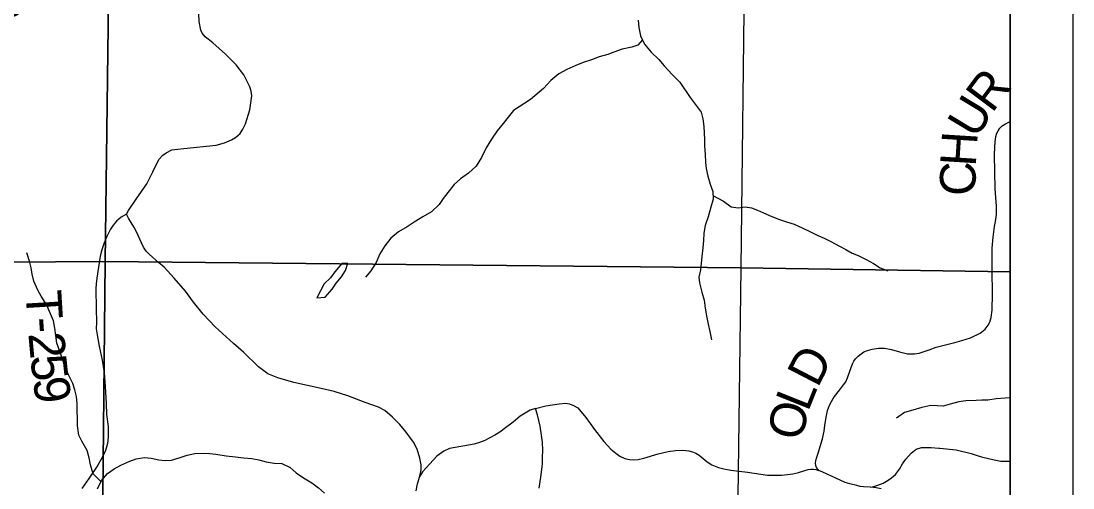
# Model space of a CAD drawing. Extents: x 0 to 34, y -8.9 to 22.
# Drawn here: x 28.944 to 30.617, y 18.385 to 19.129 of the extents above; entities that cross this region are included whole.
import ezdxf

# ---------------------------------------------------------------- set-up
doc = ezdxf.new("R2010")
doc.units = 0
for name, color, linetype in [('GM_X_Corporation', 7, 'Continuous'), ('GM_X_County_Road', 7, 'Continuous'), ('GM_X_Major_River_Text', 7, 'Continuous'), ('GM_X_Minor_Lake', 7, 'Continuous'), ('GM_X_Minor_River', 7, 'Continuous'), ('GM_X_Township_Road', 7, 'Continuous'), ('GM_X_Township_Road_Text', 7, 'Continuous'), ('SH_Data', 7, 'Continuous')]:
    doc.layers.add(name, color=color, linetype=linetype)

msp = doc.modelspace()

# ---------------------------------------------------------------- linework, layer by layer
at = {"layer": 'GM_X_Corporation'}
msp.add_lwpolyline([(28.3182, 16.8002), (29.5528, 16.7835), (30.4571, 16.7673), (30.5167, 16.7663), (30.5167, 21.4), (23.7167, 21.4)], dxfattribs=at)
for points in [[(30.5167, 16.7663), (30.5167, 21.4), (28.2203, 21.4), (28.2198, 21.3092), (28.2124, 18.7899), (28.2124, 18.7889), (28.2011, 18.1006), (28.201, 18.0921), (28.1882, 17.3108), (28.1928, 16.8054), (28.3182, 16.8002), (29.5528, 16.7835), (30.4571, 16.7673)], [(29.0905, 19.7446), (29.0775, 18.7458), (28.2083, 18.7401), (28.2115, 19.3056), (28.2135, 19.7543)], [(30.1002, 19.7336), (30.0887, 18.7357), (29.0775, 18.7458), (29.0905, 19.7446)], [(30.5167, 18.7296), (30.5167, 19.729), (30.1002, 19.7336), (30.0887, 18.7357)], [(29.0775, 18.7458), (29.0677, 17.7366), (28.2008, 17.7487), (28.2049, 18.3054), (28.2083, 18.7401)], [(30.0887, 18.7357), (30.0751, 17.7225), (29.0677, 17.7366), (29.0775, 18.7458)], [(30.5167, 17.7179), (30.5167, 18.7296), (30.0887, 18.7357), (30.0751, 17.7225)]]:
    msp.add_lwpolyline(points, close=True, dxfattribs=at)
at = {"layer": 'GM_X_County_Road'}
msp.add_lwpolyline([(29.768, 18.3849), (29.7704, 18.4027), (29.7728, 18.4234), (29.7733, 18.4343), (29.7734, 18.4451), (29.773, 18.4581), (29.7715, 18.4697), (29.7693, 18.4837), (29.7653, 18.5021), (29.7618, 18.5117), (29.7533, 18.5092), (29.7376, 18.4995), (29.7262, 18.4903), (29.7142, 18.4813), (29.7052, 18.4744), (29.6971, 18.4693), (29.6816, 18.4609), (29.6729, 18.4577), (29.6643, 18.4551), (29.625, 18.4481), (29.616, 18.4442), (29.6049, 18.4362), (29.594, 18.424), (29.5824, 18.411), (29.5779, 18.4041), (29.5802, 18.4142), (29.5802, 18.4221), (29.5779, 18.4331), (29.5738, 18.447), (29.568, 18.4586), (29.5562, 18.4744), (29.5464, 18.4867), (29.5343, 18.4982), (29.5225, 18.5086), (29.5121, 18.5139), (29.4912, 18.5215), (29.4636, 18.5321), (29.442, 18.5388), (29.4212, 18.5438), (29.3777, 18.5535), (29.352, 18.5608), (29.3362, 18.5672), (29.3214, 18.578), (29.2976, 18.6014), (29.2818, 18.6156), (29.2527, 18.642), (29.2332, 18.6621), (29.2181, 18.6814), (29.2052, 18.6985), (29.1874, 18.7193), (29.1715, 18.7368), (29.1622, 18.7445), (29.1528, 18.7528), (29.1476, 18.7575), (29.1427, 18.7622), (29.1384, 18.7687), (29.1355, 18.7754), (29.13, 18.7873), (29.1242, 18.7994), (29.1179, 18.8094), (29.1147, 18.8149), (29.1113, 18.8214), (29.1148, 18.8272), (29.1267, 18.845), (29.1439, 18.8697), (29.1536, 18.8888), (29.1583, 18.8987), (29.1635, 18.9087), (29.1694, 18.9151), (29.1745, 18.9189), (29.1837, 18.9234), (29.2029, 18.9257), (29.2542, 18.9309), (29.2674, 18.9345), (29.2785, 18.9394), (29.2848, 18.9431), (29.2923, 18.9497), (29.2967, 18.9564), (29.3009, 18.9651), (29.3074, 18.9874), (29.3108, 19.0096), (29.3096, 19.0169), (29.3074, 19.0241), (29.2983, 19.0432), (29.286, 19.0587), (29.2689, 19.0758), (29.2486, 19.0937), (29.2368, 19.1036), (29.2316, 19.1091), (29.2296, 19.1138), (29.2269, 19.1279), (29.2252, 19.1656)], dxfattribs=at)
at = {"layer": 'GM_X_Minor_Lake'}
for points in [[(29.4143, 18.688), (29.4272, 18.6893), (29.4388, 18.7016), (29.4451, 18.7115), (29.4533, 18.7215), (29.4596, 18.7315), (29.4637, 18.7433), (29.4567, 18.7429)], [(29.4567, 18.7429), (29.4542, 18.7428), (29.443, 18.7297), (29.4359, 18.7198), (29.4258, 18.7101), (29.4143, 18.688)]]:
    msp.add_lwpolyline(points, dxfattribs=at)
at = {"layer": 'GM_X_Minor_River'}
for points in [[(29.9253, 19.1302), (29.9261, 19.1181), (29.9288, 19.1049), (29.9354, 19.092), (29.9457, 19.0792), (29.9582, 19.0671), (29.9666, 19.0573), (29.9792, 19.0437), (29.9914, 19.0313), (30.0077, 19.0069)], [(29.9321, 19.0984), (29.9248, 19.09), (29.915, 19.0869), (29.8998, 19.0838), (29.8866, 19.0792), (29.8768, 19.0753), (29.8632, 19.0715), (29.8508, 19.0668), (29.8375, 19.0626), (29.8262, 19.0576), (29.8119, 19.0514), (29.7991, 19.0445), (29.7863, 19.0342), (29.7746, 19.0212), (29.7542, 19.0035)], [(30.0077, 19.0069), (30.0254, 18.9833), (30.0282, 18.9727), (30.0295, 18.9609), (30.03, 18.9507), (30.0306, 18.9397), (30.0307, 18.9298), (30.0316, 18.9162), (30.0322, 18.9033), (30.0331, 18.8938), (30.0359, 18.8817), (30.0398, 18.8688), (30.0438, 18.8571), (30.0443, 18.8449), (30.0407, 18.8324), (30.0367, 18.8171), (30.032, 18.8034), (30.0299, 18.7908), (30.0289, 18.7794), (30.0283, 18.7676), (30.0266, 18.7536), (30.0256, 18.7429), (30.0242, 18.7327), (30.0217, 18.7212), (30.0226, 18.7118), (30.0265, 18.697), (30.0301, 18.6841), (30.0318, 18.6716), (30.0339, 18.6595), (30.0367, 18.6462), (30.0391, 18.6345), (30.0416, 18.6212)], [(29.7542, 19.0035), (29.7272, 18.9863), (29.7186, 18.9755), (29.7104, 18.9656), (29.7011, 18.9537), (29.6917, 18.9406), (29.6836, 18.9269), (29.6758, 18.9112), (29.6676, 18.8978), (29.6556, 18.8866), (29.6429, 18.8774), (29.6324, 18.8685), (29.6227, 18.8558), (29.6152, 18.8462), (29.6085, 18.8367), (29.5965, 18.8251), (29.583, 18.817), (29.569, 18.8084), (29.5577, 18.8011), (29.5438, 18.7929), (29.5318, 18.7829), (29.5225, 18.7706), (29.5143, 18.758), (29.5088, 18.7442), (29.5002, 18.7312), (29.4916, 18.7212)], [(30.0441, 18.8509), (30.0607, 18.8421), (30.0733, 18.8328), (30.084, 18.8314), (30.0953, 18.8327), (30.1056, 18.8313), (30.1151, 18.8276), (30.1247, 18.8236), (30.138, 18.8173), (30.1499, 18.8129), (30.1613, 18.8092), (30.1731, 18.8052), (30.1861, 18.7997), (30.1983, 18.7937), (30.2109, 18.7871), (30.2208, 18.783), (30.2315, 18.7778), (30.2456, 18.7704), (30.2552, 18.7652), (30.2655, 18.7593), (30.2751, 18.7552), (30.288, 18.7493), (30.2995, 18.7426), (30.3102, 18.7359), (30.3224, 18.7312)], [(29.0709, 18.3955), (29.0587, 18.4081), (29.0543, 18.4221), (29.0519, 18.4334), (29.0487, 18.4452), (29.0405, 18.4599), (29.0359, 18.4697), (29.0338, 18.4841), (29.0333, 18.5198), (29.032, 18.5311), (29.0292, 18.5417), (29.0261, 18.5516), (29.0194, 18.5655), (29.0144, 18.5757), (29.0096, 18.5908), (29.0057, 18.6026), (29.0009, 18.6158), (28.9989, 18.6283), (28.9976, 18.64), (28.9952, 18.6514), (28.9889, 18.6665), (28.9846, 18.6763), (28.976, 18.6906), (28.9706, 18.7004), (28.964, 18.7144), (28.9615, 18.7258), (28.9599, 18.736), (28.9571, 18.7466), (28.9531, 18.7598)], [(30.5167, 18.5289), (30.5087, 18.5285), (30.4943, 18.5272), (30.4815, 18.5251), (30.472, 18.525), (30.4625, 18.5245), (30.4462, 18.5243), (30.4352, 18.5226), (30.4216, 18.5186), (30.4102, 18.5158), (30.4008, 18.5161), (30.3905, 18.5167), (30.3761, 18.5135), (30.3621, 18.5095), (30.3485, 18.5056), (30.3361, 18.4963)], [(29.0654, 18.3842), (29.0717, 18.3972), (29.0811, 18.4087), (29.092, 18.4157), (29.1025, 18.4215), (29.1168, 18.4282), (29.1267, 18.4317), (29.1403, 18.4338), (29.1509, 18.4328), (29.1631, 18.4303), (29.173, 18.4293), (29.1832, 18.4298), (29.1953, 18.4334), (29.2082, 18.4377), (29.2199, 18.4405), (29.2335, 18.4411), (29.2442, 18.4405), (29.2537, 18.4395), (29.27, 18.4366), (29.2848, 18.4349), (29.2974, 18.4336), (29.311, 18.4326), (29.3221, 18.4301), (29.3335, 18.4268), (29.3464, 18.4251), (29.3586, 18.4245), (29.3719, 18.4178), (29.3815, 18.4096), (29.393, 18.4014), (29.4064, 18.3936), (29.4167, 18.3857), (29.4263, 18.3771)]]:
    msp.add_lwpolyline(points, dxfattribs=at)
at = {"layer": 'GM_X_Township_Road'}
for points in [[(30.2125, 18.4135), (30.209, 18.4179), (30.2076, 18.4211), (30.2073, 18.425), (30.2077, 18.4292), (30.2095, 18.4344), (30.2116, 18.4406), (30.2181, 18.4639), (30.2208, 18.4759), (30.2223, 18.4849), (30.2243, 18.4979), (30.2253, 18.5037), (30.2264, 18.5085), (30.2279, 18.513), (30.2307, 18.5196), (30.2346, 18.5268), (30.2376, 18.531), (30.2453, 18.5413), (30.2519, 18.5497), (30.2552, 18.5545), (30.2581, 18.561), (30.2618, 18.5713), (30.2661, 18.5829), (30.2683, 18.5873), (30.271, 18.591), (30.2749, 18.5951), (30.2799, 18.5991), (30.2842, 18.6019), (30.29, 18.6044), (30.2976, 18.6065), (30.3076, 18.6079), (30.3169, 18.6077), (30.3279, 18.6056), (30.3409, 18.6023), (30.3492, 18.6), (30.3534, 18.5992), (30.359, 18.5987), (30.3649, 18.5988), (30.372, 18.6), (30.3878, 18.6054), (30.3992, 18.6093), (30.414, 18.6132), (30.4286, 18.617), (30.4402, 18.6199), (30.4538, 18.6244), (30.4691, 18.6318), (30.4772, 18.6381), (30.4817, 18.6443), (30.4843, 18.6495), (30.4867, 18.6569), (30.4881, 18.6685), (30.4887, 18.6942), (30.4884, 18.7317), (30.4883, 18.7448), (30.4884, 18.767), (30.4897, 18.7846), (30.4921, 18.8016), (30.4935, 18.8098), (30.4949, 18.8205), (30.4951, 18.8339), (30.4927, 18.8615), (30.4921, 18.9156), (30.4923, 18.9277), (30.493, 18.936), (30.4941, 18.9449), (30.4956, 18.95), (30.4975, 18.9539), (30.5005, 18.9579), (30.5042, 18.9617), (30.5095, 18.9651), (30.5167, 18.9685)], [(29.1113, 18.8214), (29.1028, 18.8166), (29.0955, 18.8102), (29.0903, 18.8036), (29.0862, 18.7976), (29.08, 18.7855), (29.076, 18.7755), (29.0724, 18.7643), (29.0696, 18.7544), (29.0645, 18.7196), (29.0631, 18.7103), (29.0629, 18.7025), (29.0635, 18.6703), (29.0638, 18.6492), (29.0635, 18.6387), (29.0647, 18.629), (29.0681, 18.611), (29.0726, 18.5891), (29.0758, 18.5687), (29.0774, 18.547), (29.0789, 18.5201), (29.0799, 18.5025), (29.0821, 18.4834), (29.0823, 18.4663), (29.0812, 18.4562), (29.0783, 18.4451), (29.0734, 18.4352), (29.0657, 18.4219), (29.0514, 18.4006), (29.0404, 18.3848)], [(29.7618, 18.5117), (29.7783, 18.5162), (29.7996, 18.5195), (29.8099, 18.5203), (29.8161, 18.5195), (29.8225, 18.5169), (29.829, 18.513), (29.8418, 18.4978), (29.856, 18.4785), (29.8708, 18.4592), (29.8817, 18.4472), (29.8898, 18.4406), (29.8961, 18.4363), (29.9038, 18.4324), (29.9115, 18.4307), (29.9175, 18.4301), (29.9252, 18.4307), (29.9342, 18.4328), (29.957, 18.4398), (29.9729, 18.4436), (29.9848, 18.4452), (29.996, 18.4454), (30.0058, 18.4446), (30.0114, 18.4431), (30.0167, 18.4409), (30.022, 18.4376), (30.0352, 18.4272), (30.0421, 18.4223), (30.053, 18.4178), (30.0613, 18.4157), (30.0725, 18.4137), (30.0991, 18.4104), (30.1307, 18.4059), (30.153, 18.4059), (30.1629, 18.4069), (30.1714, 18.4081), (30.18, 18.4099), (30.1887, 18.4128), (30.1958, 18.4147), (30.2, 18.4154), (30.2038, 18.4156), (30.2075, 18.415), (30.2125, 18.4135)], [(30.2942, 18.3869), (30.2999, 18.388), (30.3064, 18.3897), (30.3147, 18.3933), (30.3228, 18.3979), (30.3283, 18.4015), (30.3343, 18.4071), (30.341, 18.4154), (30.3454, 18.4238), (30.3511, 18.4314), (30.3591, 18.4409), (30.3673, 18.447), (30.3758, 18.4498), (30.391, 18.4498), (30.4035, 18.4489), (30.4049, 18.4487)], [(30.4049, 18.4487), (30.4311, 18.4461), (30.4547, 18.4402), (30.4629, 18.4377), (30.471, 18.435), (30.4911, 18.4305), (30.5017, 18.4283), (30.5147, 18.4279), (30.5167, 18.4277)], [(29.5719, 18.3807), (29.5744, 18.3921), (29.5779, 18.4041)], [(30.2942, 18.3869), (30.2834, 18.3875), (30.2785, 18.388), (30.2727, 18.3892), (30.2617, 18.392), (30.2546, 18.3944), (30.2394, 18.4009), (30.2189, 18.4104), (30.2125, 18.4135)], [(30.3117, 18.3839), (30.3036, 18.3858), (30.2996, 18.3864), (30.2942, 18.3869)]]:
    msp.add_lwpolyline(points, dxfattribs=at)
at = {"layer": 'SH_Data'}
for points in [[(23.6167, 21.5), (30.6167, 21.5), (30.6167, 14.5), (23.6167, 14.5)], [(23.7167, 21.4), (30.5167, 21.4), (30.5167, 14.6), (23.7167, 14.6)]]:
    msp.add_lwpolyline(points, close=True, dxfattribs=at)

# ---------------------------------------------------------------- texts
at = {"layer": 'GM_X_Major_River_Text'}
msp.add_text('Creek', height=0.09468, rotation=65.5354, dxfattribs=at).set_placement((28.8781, 18.998))
at = {"layer": 'GM_X_Township_Road_Text'}
for s, rotation, p in [('R', 53.0911, (30.488, 18.9807)), ('U', 58.8163, (30.463, 18.9392)), ('H', 86.4241, (30.462, 18.8961)), ('C', 89.9688, (30.462, 18.8504)), ('T', 273.482, (28.9509, 18.6986)), ('-', 273.9888, (28.9536, 18.6557)), ('2', 275.1301, (28.9553, 18.6312)), ('D', 62.6383, (30.2105, 18.5436)), ('5', 276.2203, (28.9585, 18.5951)), ('9', 277.435, (28.9625, 18.559)), ('L', 68.2225, (30.1953, 18.5055)), ('O', 77.9185, (30.1856, 18.459))]:
    msp.add_text(s, height=0.0568, rotation=rotation, dxfattribs=at).set_placement(p)

doc.saveas('drawing.dxf')
